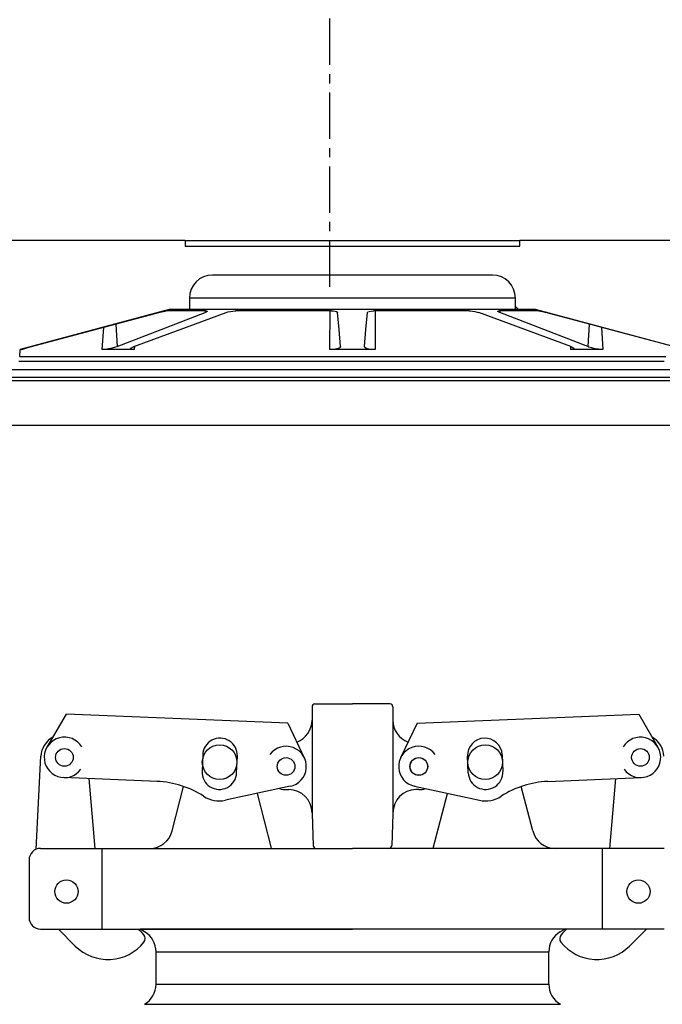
# Model space of a CAD drawing. Extents: x -285 to 5863, y 308 to 3178.
# Tile 372 of 622: x 1791.51 to 1798.47, y 977.75 to 988.4. Entities that reach past the tile are written whole.
import ezdxf

# ---------------------------------------------------------------- set-up
doc = ezdxf.new("R2010")
doc.units = 0
doc.header["$MEASUREMENT"] = 0
doc.header["$PDSIZE"] = 1
doc.linetypes.add('CENTER1', pattern=[0.6625, 0.5, -0.075, 0.0125, -0.075])
doc.layers.get('DEFPOINTS').update_dxf_attribs({"linetype": 'CONTINUOUS'})
for name, color, linetype in [('CENTERLINE', 3, 'CENTER1'), ('DIM', 3, 'CONTINUOUS'), ('FILL-CAP', 1, 'CONTINUOUS'), ('SPILL-BUCKET', 1, 'CONTINUOUS'), ('SWIVEL-ADAPTOR', 1, 'CONTINUOUS')]:
    doc.layers.add(name, color=color, linetype=linetype)
doc.layers.add('FREEZE-LINES', color=8, linetype='CONTINUOUS', plot=False)
doc.styles.add('SIMPLEX', font='simplex')
doc.dimstyles.new('DIM64', dxfattribs={"dimscale": 64, "dimtxt": 0.09375, "dimasz": 0.09375, "dimexe": 0.0625, "dimexo": 0.0625, "dimgap": 0.046875, "dimtad": 1, "dimdec": 4, "dimzin": 3, "dimdsep": 46, "dimlunit": 4, "dimtxsty": 'SIMPLEX', "dimcen": 0, "dimclrd": 256, "dimclre": 256, "dimclrt": 256, "dimadec": 0, "dimazin": 0, "dimtfac": 1, "dimtdec": 4, "dimtmove": 0, "dimatfit": 3, "dimfxl": 1, "dimfrac": 2, "dimtolj": 1, "dimtzin": 0, "dimarcsym": 0})

# ---------------------------------------------------------------- blocks, each defined once
blk = doc.blocks.new('*D13')
at = {"layer": 'DEFPOINTS', "color": 0, "transparency": 16777216}
for p in [(1368.547, 978.296), (2031.773, 978.015), (1368.547, 700.523)]:
    blk.add_point(p, dxfattribs=at)
at = {"layer": 'DIM', "lineweight": -2, "transparency": 16777216}
for p, q in [((1368.547, 974.296), (1368.547, 696.523)), ((2031.773, 974.015), (2031.773, 696.523)), ((2025.773, 700.523), (1374.547, 700.523))]:
    blk.add_line(p, q, dxfattribs=at)
at = {"layer": 'DIM', "transparency": 16777216}
for points in [[(1374.547, 701.523), (1374.547, 699.523), (1368.547, 700.523)], [(2025.773, 701.523), (2025.773, 699.523), (2031.773, 700.523)]]:
    blk.add_solid(points, dxfattribs=at)
at = {"layer": 'DIM', "transparency": 16777216, "insert": (1700.16, 708.095), "char_height": 6, "attachment_point": 5, "style": 'SIMPLEX'}
blk.add_mtext('\\A1;55\'-3 1/4" (F.V. TANK SLAB)', dxfattribs=at)

msp = doc.modelspace()

# ---------------------------------------------------------------- linework, layer by layer
at = {"layer": 'CENTERLINE'}
msp.add_line((1794.86662, 985.51471), (1794.86662, 1029.15474), dxfattribs=at)
at = {"layer": 'FILL-CAP', "linetype": 'Continuous'}
for p, q in [((1794.70502, 981.0008), (1795.11127, 981.0008)), ((1795.51752, 981.0008), (1795.11127, 981.0008)), ((1792.0127, 980.89067), (1791.80435, 980.53224)), ((1794.41193, 980.79219), (1792.0127, 980.89067)), ((1794.67377, 980.96955), (1794.67377, 980.8238)), ((1795.54877, 980.96955), (1795.54877, 980.8238)), ((1795.81062, 980.79219), (1798.20985, 980.89067)), ((1798.20985, 980.89067), (1798.4182, 980.53224)), ((1794.41193, 980.79219), (1794.5902, 980.4179)), ((1794.67377, 980.8238), (1794.67377, 979.8133)), ((1795.54877, 980.8238), (1795.54877, 979.8238)), ((1795.81062, 980.79219), (1795.63235, 980.4179)), ((1793.49066, 980.45094), (1793.48327, 980.27109)), ((1796.73189, 980.45094), (1796.73928, 980.27109)), ((1791.68855, 979.42883), (1791.73956, 980.43571)), ((1793.85796, 980.25571), (1793.86534, 980.43556)), ((1796.36459, 980.25571), (1796.35721, 980.43556)), ((1792.99712, 980.16218), (1791.9845, 980.20375)), ((1792.32622, 979.4383), (1792.26034, 980.19242)), ((1797.22543, 980.16218), (1798.23805, 980.20375)), ((1797.89633, 979.4383), (1797.96221, 980.19242)), ((1793.15981, 979.62606), (1793.28366, 980.10786)), ((1794.43885, 980.11001), (1793.73643, 979.95842)), ((1794.23581, 979.43906), (1794.08308, 980.03323)), ((1794.39277, 980.0738), (1794.42377, 980.0738)), ((1795.7837, 980.11001), (1796.48612, 979.95842)), ((1795.82978, 980.0738), (1795.79877, 980.0738)), ((1795.98674, 979.43906), (1796.13947, 980.03323)), ((1797.06274, 979.62606), (1796.93889, 980.10786)), ((1794.67377, 979.8238), (1794.67377, 979.8133)), ((1794.67377, 979.8133), (1794.68582, 979.46846)), ((1795.54877, 979.8133), (1795.53673, 979.46846)), ((1795.54877, 979.8238), (1795.54877, 979.8133)), ((1791.73627, 979.4383), (1792.91768, 979.4383)), ((1792.40377, 978.5633), (1792.40377, 979.4383)), ((1792.91768, 979.4383), (1795.11127, 979.4383)), ((1797.30487, 979.4383), (1795.11127, 979.4383)), ((1798.48627, 979.4383), (1797.30487, 979.4383)), ((1797.81877, 978.5633), (1797.81877, 979.4383)), ((1791.61127, 979.3133), (1791.61127, 978.6883)), ((1791.73627, 978.5633), (1795.11127, 978.5633)), ((1791.92845, 978.5633), (1792.1113, 978.38118)), ((1798.48627, 978.5633), (1795.11127, 978.5633)), ((1798.2941, 978.5633), (1798.11125, 978.38118))]:
    msp.add_line(p, q, dxfattribs=at)
at = {"layer": 'FILL-CAP', "color": 7, "linetype": 'Continuous'}
for centre, radius in [((1793.67377, 980.3703), 0.1875), ((1796.54877, 980.3703), 0.1875), ((1791.99347, 980.42231), 0.0955), ((1798.22908, 980.42231), 0.0955), ((1794.39277, 980.3238), 0.0955), ((1795.82977, 980.3238), 0.0955), ((1792.01577, 978.9703), 0.126), ((1798.20677, 978.9703), 0.126)]:
    msp.add_circle(centre, radius, dxfattribs=at)
at = {"layer": 'FILL-CAP', "linetype": 'Continuous'}
msp.add_circle((1795.82977, 980.3238), 0.096, dxfattribs=at)
for centre, radius, start, end in [((1794.70502, 980.96955), 0.03125, 90, 180), ((1795.51752, 980.96955), 0.03125, 0, 90), ((1794.42377, 980.8238), 0.25, 289.892293, 0), ((1795.79877, 980.8238), 0.25, 180, 250.107707), ((1791.98924, 980.42306), 0.25, 119.01975, 177.100106), ((1791.99355, 980.42231), 0.2188, 31.207475, 324.090131), ((1798.229, 980.42231), 0.2188, 215.909869, 148.792525), ((1798.23331, 980.42306), 0.25, 2.899894, 60.98025), ((1794.39402, 980.32373), 0.2187, 281.184003, 143.400114), ((1795.82977, 980.3238), 0.2187, 35.923386, 258.139497), ((1792.95611, 979.16302), 1, 57.003012, 87.64961), ((1797.26644, 979.16302), 1, 92.35039, 122.996988), ((1794.39277, 980.3238), 0.25, 253.199633, 269.999877), ((1794.42377, 979.8238), 0.25, 0, 90), ((1795.79877, 979.8238), 0.25, 90, 180), ((1795.82977, 980.3238), 0.25, 270.000123, 286.800367), ((1793.67062, 980.2634), 0.312, 237.003012, 282.178318), ((1796.55193, 980.2634), 0.312, 257.821682, 302.996988), ((1792.91768, 979.6883), 0.25, 270, 345.58427), ((1797.30487, 979.6883), 0.25, 194.41573, 270), ((1791.73627, 979.3133), 0.125, 90, 180), ((1794.71705, 979.46955), 0.03125, 182, 270), ((1795.5055, 979.46955), 0.03125, 270, 358), ((1791.73627, 978.6883), 0.125, 180, 270), ((1792.47435, 978.17654), 0.5, 40.753152, 50.670514), ((1797.7482, 978.17654), 0.5, 129.329486, 139.246848), ((1792.46414, 978.73545), 0.5, 225.115836, 321.339848), ((1792.80577, 978.46214), 0.0625, 321.339848, 40.753152), ((1797.41678, 978.46214), 0.0625, 139.246848, 218.660152), ((1797.75841, 978.73545), 0.5, 218.660152, 314.884164)]:
    msp.add_arc(centre, radius, start, end, dxfattribs=at)
at = {"layer": 'FILL-CAP', "color": 1, "linetype": 'Continuous'}
for centre, start, end in [((1793.678, 980.44325), 357.64961, 177.64961), ((1796.54455, 980.44325), 2.35039, 182.35039), ((1793.67062, 980.2634), 177.64961, 357.649627), ((1796.55193, 980.2634), 182.350373, 2.35039)]:
    msp.add_arc(centre, 0.1875, start, end, dxfattribs=at)
at = {"layer": 'FREEZE-LINES', "linetype": 'Continuous'}
msp.add_line((1931.90631, 984.01471), (1465.74807, 984.01471), dxfattribs=at)
at = {"layer": 'SPILL-BUCKET', "linetype": 'Continuous'}
for p, q in [((1793.30001, 986.0156), (1789.11537, 986.0156)), ((1793.30001, 986.0156), (1793.30001, 985.95314)), ((1793.30001, 986.0156), (1793.30589, 986.0156)), ((1793.30589, 986.0156), (1793.32347, 986.0156)), ((1793.32347, 986.0156), (1793.35264, 986.0156)), ((1793.35264, 986.0156), (1793.39323, 986.0156)), ((1793.39323, 986.0156), (1793.44495, 986.0156)), ((1793.44495, 986.0156), (1793.50748, 986.0156)), ((1793.50748, 986.0156), (1793.58041, 986.0156)), ((1793.58041, 986.0156), (1793.66327, 986.0156)), ((1793.66327, 986.0156), (1793.75552, 986.0156)), ((1793.75552, 986.0156), (1793.85657, 986.0156)), ((1793.85657, 986.0156), (1793.96575, 986.0156)), ((1793.96575, 986.0156), (1794.08236, 986.0156)), ((1794.08236, 986.0156), (1794.20564, 986.0156)), ((1794.20564, 986.0156), (1794.3348, 986.0156)), ((1794.3348, 986.0156), (1794.46899, 986.0156)), ((1794.46899, 986.0156), (1794.60735, 986.0156)), ((1794.60735, 986.0156), (1794.74897, 986.0156)), ((1794.74897, 986.0156), (1794.89295, 986.0156)), ((1794.89295, 986.0156), (1795.03834, 986.0156)), ((1795.03834, 986.0156), (1795.18421, 986.0156)), ((1795.18421, 986.0156), (1795.3296, 986.0156)), ((1795.3296, 986.0156), (1795.47357, 986.0156)), ((1795.47357, 986.0156), (1795.6152, 986.0156)), ((1795.6152, 986.0156), (1795.75356, 986.0156)), ((1795.75356, 986.0156), (1795.88775, 986.0156)), ((1795.88775, 986.0156), (1796.01691, 986.0156)), ((1796.01691, 986.0156), (1796.14019, 986.0156)), ((1796.14019, 986.0156), (1796.2568, 986.0156)), ((1796.2568, 986.0156), (1796.36598, 986.0156)), ((1796.36598, 986.0156), (1796.46702, 986.0156)), ((1796.46702, 986.0156), (1796.55927, 986.0156)), ((1796.55927, 986.0156), (1796.64213, 986.0156)), ((1796.64213, 986.0156), (1796.71507, 986.0156)), ((1796.71507, 986.0156), (1796.7776, 986.0156)), ((1796.7776, 986.0156), (1796.82932, 986.0156)), ((1796.82932, 986.0156), (1796.8699, 986.0156)), ((1796.8699, 986.0156), (1796.89908, 986.0156)), ((1796.89908, 986.0156), (1796.91666, 986.0156)), ((1796.91666, 986.0156), (1796.92254, 986.0156)), ((1801.10717, 986.0156), (1796.92254, 986.0156)), ((1796.92254, 985.95314), (1796.92254, 986.0156)), ((1793.30001, 985.95314), (1796.92254, 985.95314)), ((1796.62586, 985.64086), (1793.59668, 985.64086)), ((1793.35288, 985.39103), (1793.34686, 985.39103)), ((1793.34686, 985.39103), (1793.34686, 985.26611)), ((1793.37092, 985.39103), (1793.35288, 985.39103)), ((1793.40085, 985.39103), (1793.37092, 985.39103)), ((1793.44246, 985.39103), (1793.40085, 985.39103)), ((1793.49547, 985.39103), (1793.44246, 985.39103)), ((1793.55951, 985.39103), (1793.49547, 985.39103)), ((1793.63416, 985.39103), (1793.55951, 985.39103)), ((1793.7189, 985.39103), (1793.63416, 985.39103)), ((1793.81315, 985.39103), (1793.7189, 985.39103)), ((1793.91627, 985.39103), (1793.81315, 985.39103)), ((1794.02755, 985.39103), (1793.91627, 985.39103)), ((1794.14623, 985.39103), (1794.02755, 985.39103)), ((1794.2715, 985.39103), (1794.14623, 985.39103)), ((1794.40252, 985.39103), (1794.2715, 985.39103)), ((1794.53837, 985.39103), (1794.40252, 985.39103)), ((1794.67813, 985.39103), (1794.53837, 985.39103)), ((1794.82086, 985.39103), (1794.67813, 985.39103)), ((1794.96557, 985.39103), (1794.82086, 985.39103)), ((1795.11127, 985.39103), (1794.96557, 985.39103)), ((1795.25698, 985.39103), (1795.11127, 985.39103)), ((1795.40169, 985.39103), (1795.25698, 985.39103)), ((1795.54441, 985.39103), (1795.40169, 985.39103)), ((1795.68418, 985.39103), (1795.54441, 985.39103)), ((1795.82003, 985.39103), (1795.68418, 985.39103)), ((1795.95104, 985.39103), (1795.82003, 985.39103)), ((1796.07632, 985.39103), (1795.95104, 985.39103)), ((1796.195, 985.39103), (1796.07632, 985.39103)), ((1796.30628, 985.39103), (1796.195, 985.39103)), ((1796.4094, 985.39103), (1796.30628, 985.39103)), ((1796.50365, 985.39103), (1796.4094, 985.39103)), ((1796.58839, 985.39103), (1796.50365, 985.39103)), ((1796.66303, 985.39103), (1796.58839, 985.39103)), ((1796.72708, 985.39103), (1796.66303, 985.39103)), ((1796.78009, 985.39103), (1796.72708, 985.39103)), ((1796.8217, 985.39103), (1796.78009, 985.39103)), ((1796.85163, 985.39103), (1796.8217, 985.39103)), ((1796.86967, 985.39103), (1796.85163, 985.39103)), ((1796.87569, 985.39103), (1796.86967, 985.39103)), ((1796.87569, 985.26611), (1796.87569, 985.39103)), ((1793.12825, 985.26611), (1791.51574, 984.83404)), ((1792.32724, 985.05047), (1793.01701, 985.23465)), ((1793.01701, 985.23465), (1793.04357, 985.24163)), ((1793.04008, 985.05047), (1793.51643, 985.23465)), ((1793.04357, 985.24163), (1793.06699, 985.24756)), ((1793.06699, 985.24756), (1793.08399, 985.25157)), ((1793.08399, 985.25157), (1793.09274, 985.2532)), ((1793.09274, 985.2532), (1793.09337, 985.25324)), ((1793.11814, 985.25324), (1793.09337, 985.25324)), ((1793.15555, 985.25324), (1793.11814, 985.25324)), ((1793.34686, 985.26611), (1793.12825, 985.26611)), ((1793.20535, 985.25324), (1793.15555, 985.25324)), ((1793.26724, 985.25324), (1793.20535, 985.25324)), ((1793.24525, 985.05047), (1793.74438, 985.23465)), ((1793.34082, 985.25324), (1793.26724, 985.25324)), ((1793.42562, 985.25324), (1793.34082, 985.25324)), ((1793.35288, 985.26611), (1793.34686, 985.26611)), ((1793.37092, 985.26611), (1793.35288, 985.26611)), ((1793.40085, 985.26611), (1793.37092, 985.26611)), ((1793.44246, 985.26611), (1793.40085, 985.26611)), ((1793.5211, 985.25324), (1793.42562, 985.25324)), ((1793.49547, 985.26611), (1793.44246, 985.26611)), ((1793.55951, 985.26611), (1793.49547, 985.26611)), ((1793.51528, 985.25324), (1793.51643, 985.23465)), ((1793.52933, 985.24042), (1793.51643, 985.23465)), ((1793.5211, 985.25324), (1793.52856, 985.25292)), ((1793.52856, 985.25292), (1793.53698, 985.25061)), ((1793.53733, 985.24632), (1793.52933, 985.24042)), ((1793.53698, 985.25061), (1793.53733, 985.24632)), ((1793.63416, 985.26611), (1793.55951, 985.26611)), ((1793.7189, 985.26611), (1793.63416, 985.26611)), ((1793.81315, 985.26611), (1793.7189, 985.26611)), ((1793.74438, 985.23465), (1793.764, 985.24085)), ((1793.764, 985.24085), (1793.79041, 985.24698)), ((1793.79041, 985.24698), (1793.81748, 985.25124)), ((1793.91627, 985.26611), (1793.81315, 985.26611)), ((1793.81748, 985.25124), (1793.84171, 985.25314)), ((1793.84171, 985.25314), (1793.8477, 985.25324)), ((1793.97822, 985.25324), (1793.8477, 985.25324)), ((1794.02755, 985.26611), (1793.91627, 985.26611)), ((1794.11592, 985.25324), (1793.97822, 985.25324)), ((1794.14623, 985.26611), (1794.02755, 985.26611)), ((1794.25993, 985.25324), (1794.11592, 985.25324)), ((1794.2715, 985.26611), (1794.14623, 985.26611)), ((1794.40934, 985.25324), (1794.25993, 985.25324)), ((1794.40252, 985.26611), (1794.2715, 985.26611)), ((1794.53837, 985.26611), (1794.40252, 985.26611)), ((1794.56319, 985.25324), (1794.40934, 985.25324)), ((1794.67813, 985.26611), (1794.53837, 985.26611)), ((1794.72052, 985.25324), (1794.56319, 985.25324)), ((1794.82086, 985.26611), (1794.67813, 985.26611)), ((1794.88033, 985.25324), (1794.72052, 985.25324)), ((1794.96557, 985.26611), (1794.82086, 985.26611)), ((1794.8663, 985.25323), (1794.86378, 984.83404)), ((1794.88033, 985.25324), (1794.90141, 985.2524)), ((1794.90141, 985.2524), (1794.92305, 985.2494)), ((1794.92305, 985.2494), (1794.93935, 985.24453)), ((1794.93935, 985.24453), (1794.94861, 985.23821)), ((1794.94861, 985.23821), (1794.95008, 985.23465)), ((1794.9662, 985.05047), (1794.95008, 985.23465)), ((1795.11127, 985.26611), (1794.96557, 985.26611)), ((1795.25698, 985.26611), (1795.11127, 985.26611)), ((1795.25635, 985.05047), (1795.27246, 985.23465)), ((1795.40169, 985.26611), (1795.25698, 985.26611)), ((1795.27246, 985.23465), (1795.27775, 985.24163)), ((1795.27775, 985.24163), (1795.29191, 985.24756)), ((1795.29191, 985.24756), (1795.31295, 985.25157)), ((1795.31295, 985.25157), (1795.33778, 985.2532)), ((1795.33778, 985.2532), (1795.34221, 985.25324)), ((1795.50202, 985.25324), (1795.34221, 985.25324)), ((1795.35625, 985.25323), (1795.35877, 984.83404)), ((1795.54441, 985.26611), (1795.40169, 985.26611)), ((1795.65935, 985.25324), (1795.50202, 985.25324)), ((1795.68418, 985.26611), (1795.54441, 985.26611)), ((1795.81321, 985.25324), (1795.65935, 985.25324)), ((1795.82003, 985.26611), (1795.68418, 985.26611)), ((1795.96262, 985.25324), (1795.81321, 985.25324)), ((1795.95104, 985.26611), (1795.82003, 985.26611)), ((1796.07632, 985.26611), (1795.95104, 985.26611)), ((1796.10663, 985.25324), (1795.96262, 985.25324)), ((1796.195, 985.26611), (1796.07632, 985.26611)), ((1796.24433, 985.25324), (1796.10663, 985.25324)), ((1796.30628, 985.26611), (1796.195, 985.26611)), ((1796.37484, 985.25324), (1796.24433, 985.25324)), ((1796.4094, 985.26611), (1796.30628, 985.26611)), ((1796.37484, 985.25324), (1796.38609, 985.25292)), ((1796.38609, 985.25292), (1796.41003, 985.25061)), ((1796.50365, 985.26611), (1796.4094, 985.26611)), ((1796.41003, 985.25061), (1796.43547, 985.24632)), ((1796.43547, 985.24632), (1796.46011, 985.24042)), ((1796.46011, 985.24042), (1796.47816, 985.23465)), ((1796.9773, 985.05047), (1796.47816, 985.23465)), ((1796.58839, 985.26611), (1796.50365, 985.26611)), ((1796.66303, 985.26611), (1796.58839, 985.26611)), ((1796.72708, 985.26611), (1796.66303, 985.26611)), ((1796.68479, 985.24698), (1796.68662, 985.25124)), ((1796.69242, 985.24085), (1796.68479, 985.24698)), ((1796.68662, 985.25124), (1796.69712, 985.25314)), ((1796.70612, 985.23465), (1796.69242, 985.24085)), ((1796.69712, 985.25314), (1796.70144, 985.25324)), ((1796.79693, 985.25324), (1796.70144, 985.25324)), ((1796.70727, 985.25324), (1796.70612, 985.23465)), ((1797.18247, 985.05047), (1796.70612, 985.23465)), ((1796.78009, 985.26611), (1796.72708, 985.26611)), ((1796.8217, 985.26611), (1796.78009, 985.26611)), ((1796.88173, 985.25324), (1796.79693, 985.25324)), ((1796.85163, 985.26611), (1796.8217, 985.26611)), ((1796.86967, 985.26611), (1796.85163, 985.26611)), ((1796.87569, 985.26611), (1796.86967, 985.26611)), ((1796.87569, 985.29966), (1796.90924, 985.26611)), ((1797.09429, 985.26611), (1796.87569, 985.26611)), ((1796.95531, 985.25324), (1796.88173, 985.25324)), ((1797.01719, 985.25324), (1796.95531, 985.25324)), ((1797.067, 985.25324), (1797.01719, 985.25324)), ((1797.1044, 985.25324), (1797.067, 985.25324)), ((1798.7068, 984.83404), (1797.09429, 985.26611)), ((1797.12917, 985.25324), (1797.1044, 985.25324)), ((1797.12917, 985.25324), (1797.13461, 985.2524)), ((1797.13461, 985.2524), (1797.14798, 985.2494)), ((1797.14798, 985.2494), (1797.16766, 985.24453)), ((1797.16766, 985.24453), (1797.19209, 985.23821)), ((1797.19209, 985.23821), (1797.20554, 985.23465)), ((1797.89531, 985.05047), (1797.20554, 985.23465)), ((1791.63754, 984.86604), (1792.32724, 985.05047)), ((1792.41571, 985.0741), (1792.39987, 984.83404)), ((1792.54873, 985.10961), (1792.5638, 984.86604)), ((1792.5638, 984.86604), (1793.04008, 985.05047)), ((1792.74615, 984.86604), (1793.24525, 985.05047)), ((1794.98233, 984.86604), (1794.9662, 985.05047)), ((1795.24022, 984.86604), (1795.25635, 985.05047)), ((1797.4764, 984.86604), (1796.9773, 985.05047)), ((1797.65875, 984.86604), (1797.18247, 985.05047)), ((1797.67382, 985.10961), (1797.65875, 984.86604)), ((1797.80683, 985.0741), (1797.82267, 984.83404)), ((1798.58501, 984.86604), (1797.89531, 985.05047)), ((1791.50935, 984.76101), (1791.51574, 984.83404)), ((1791.51787, 984.83404), (1791.51574, 984.83404)), ((1791.52427, 984.83404), (1791.51787, 984.83404)), ((1791.52427, 984.83404), (1791.52752, 984.83552)), ((1791.52429, 984.83431), (1791.52427, 984.83404)), ((1791.52752, 984.83552), (1791.54207, 984.83989)), ((1791.54207, 984.83989), (1791.56653, 984.84677)), ((1791.56653, 984.84677), (1791.59895, 984.85564)), ((1791.59895, 984.85564), (1791.63754, 984.86604)), ((1792.40557, 984.83412), (1792.39987, 984.83404)), ((1792.56885, 984.83404), (1792.39987, 984.83404)), ((1792.43597, 984.83645), (1792.40557, 984.83412)), ((1792.47265, 984.84192), (1792.43597, 984.83645)), ((1792.51121, 984.85008), (1792.47265, 984.84192)), ((1792.54637, 984.85991), (1792.51121, 984.85008)), ((1792.5638, 984.86604), (1792.54637, 984.85991)), ((1792.74988, 984.83404), (1792.56885, 984.83404)), ((1792.7118, 984.84393), (1792.71775, 984.85213)), ((1792.71773, 984.83794), (1792.7118, 984.84393)), ((1792.73472, 984.83462), (1792.71773, 984.83794)), ((1792.71775, 984.85213), (1792.73566, 984.86186)), ((1792.74988, 984.83404), (1792.73472, 984.83462)), ((1792.73566, 984.86186), (1792.74615, 984.86604)), ((1792.75184, 984.86814), (1792.74988, 984.83404)), ((1794.89409, 984.83512), (1794.86378, 984.83404)), ((1795.11127, 984.83404), (1794.86378, 984.83404)), ((1794.92915, 984.83935), (1794.89409, 984.83512)), ((1794.95805, 984.84652), (1794.92915, 984.83935)), ((1794.97657, 984.85581), (1794.95805, 984.84652)), ((1794.98233, 984.86604), (1794.97657, 984.85581)), ((1795.35877, 984.83404), (1795.11127, 984.83404)), ((1795.24619, 984.85564), (1795.24022, 984.86604)), ((1795.26379, 984.84677), (1795.24619, 984.85564)), ((1795.29045, 984.83989), (1795.26379, 984.84677)), ((1795.32341, 984.83552), (1795.29045, 984.83989)), ((1795.35877, 984.83404), (1795.32341, 984.83552)), ((1797.4707, 984.86814), (1797.47266, 984.83404)), ((1797.47873, 984.83412), (1797.47266, 984.83404)), ((1797.6537, 984.83404), (1797.47266, 984.83404)), ((1797.4764, 984.86604), (1797.49124, 984.85991)), ((1797.50003, 984.83645), (1797.47873, 984.83412)), ((1797.49124, 984.85991), (1797.50724, 984.85008)), ((1797.51021, 984.84192), (1797.50003, 984.83645)), ((1797.50724, 984.85008), (1797.51021, 984.84192)), ((1797.82267, 984.83404), (1797.6537, 984.83404)), ((1797.67027, 984.86186), (1797.65875, 984.86604)), ((1797.70316, 984.85213), (1797.67027, 984.86186)), ((1797.73926, 984.84393), (1797.70316, 984.85213)), ((1797.77478, 984.83794), (1797.73926, 984.84393)), ((1797.80653, 984.83462), (1797.77478, 984.83794)), ((1797.82267, 984.83404), (1797.80653, 984.83462)), ((1791.54236, 984.704), (1791.5008, 984.704)), ((1791.50935, 984.76101), (1791.51523, 984.76101)), ((1791.51523, 984.76101), (1791.53283, 984.76101)), ((1791.53283, 984.76101), (1791.56211, 984.76101)), ((1791.59556, 984.704), (1791.54236, 984.704)), ((1791.56211, 984.76101), (1791.60296, 984.76101)), ((1791.66022, 984.704), (1791.59556, 984.704)), ((1791.60296, 984.76101), (1791.65526, 984.76101)), ((1791.65526, 984.76101), (1791.71882, 984.76101)), ((1791.73615, 984.704), (1791.66022, 984.704)), ((1791.71882, 984.76101), (1791.79346, 984.76101)), ((1791.82308, 984.704), (1791.73615, 984.704)), ((1791.79346, 984.76101), (1791.87891, 984.76101)), ((1791.92074, 984.704), (1791.82308, 984.704)), ((1791.87891, 984.76101), (1791.97491, 984.76101)), ((1792.0288, 984.704), (1791.92074, 984.704)), ((1791.97491, 984.76101), (1792.08114, 984.76101)), ((1792.14692, 984.704), (1792.0288, 984.704)), ((1792.08114, 984.76101), (1792.19726, 984.76101)), ((1792.27471, 984.704), (1792.14692, 984.704)), ((1792.19726, 984.76101), (1792.32288, 984.76101)), ((1792.41175, 984.704), (1792.27471, 984.704)), ((1792.32288, 984.76101), (1792.45759, 984.76101)), ((1792.5576, 984.704), (1792.41175, 984.704)), ((1792.45759, 984.76101), (1792.60096, 984.76101)), ((1792.71177, 984.704), (1792.5576, 984.704)), ((1792.60096, 984.76101), (1792.75252, 984.76101)), ((1792.87377, 984.704), (1792.71177, 984.704)), ((1792.75252, 984.76101), (1792.91177, 984.76101)), ((1793.04307, 984.704), (1792.87377, 984.704)), ((1792.91177, 984.76101), (1793.07819, 984.76101)), ((1793.21912, 984.704), (1793.04307, 984.704)), ((1793.07819, 984.76101), (1793.25125, 984.76101)), ((1793.40134, 984.704), (1793.21912, 984.704)), ((1793.25125, 984.76101), (1793.43037, 984.76101)), ((1793.58913, 984.704), (1793.40134, 984.704)), ((1793.43037, 984.76101), (1793.61498, 984.76101)), ((1793.7819, 984.704), (1793.58913, 984.704)), ((1793.61498, 984.76101), (1793.80447, 984.76101)), ((1793.97899, 984.704), (1793.7819, 984.704)), ((1793.80447, 984.76101), (1793.99822, 984.76101)), ((1794.17978, 984.704), (1793.97899, 984.704)), ((1793.99822, 984.76101), (1794.1956, 984.76101)), ((1794.38361, 984.704), (1794.17978, 984.704)), ((1794.1956, 984.76101), (1794.39597, 984.76101)), ((1794.58981, 984.704), (1794.38361, 984.704)), ((1794.39597, 984.76101), (1794.59867, 984.76101)), ((1794.79772, 984.704), (1794.58981, 984.704)), ((1794.59867, 984.76101), (1794.80304, 984.76101)), ((1795.00664, 984.704), (1794.79772, 984.704)), ((1794.80304, 984.76101), (1795.00842, 984.76101)), ((1795.21591, 984.704), (1795.00664, 984.704)), ((1795.00842, 984.76101), (1795.21413, 984.76101)), ((1795.21413, 984.76101), (1795.41951, 984.76101)), ((1795.42483, 984.704), (1795.21591, 984.704)), ((1795.41951, 984.76101), (1795.62388, 984.76101)), ((1795.63274, 984.704), (1795.42483, 984.704)), ((1795.62388, 984.76101), (1795.82658, 984.76101)), ((1795.83894, 984.704), (1795.63274, 984.704)), ((1795.82658, 984.76101), (1796.02695, 984.76101)), ((1796.04277, 984.704), (1795.83894, 984.704)), ((1796.02695, 984.76101), (1796.22433, 984.76101)), ((1796.24356, 984.704), (1796.04277, 984.704)), ((1796.22433, 984.76101), (1796.41808, 984.76101)), ((1796.44065, 984.704), (1796.24356, 984.704)), ((1796.41808, 984.76101), (1796.60757, 984.76101)), ((1796.63341, 984.704), (1796.44065, 984.704)), ((1796.60757, 984.76101), (1796.79217, 984.76101)), ((1796.82121, 984.704), (1796.63341, 984.704)), ((1796.79217, 984.76101), (1796.9713, 984.76101)), ((1797.00343, 984.704), (1796.82121, 984.704)), ((1796.9713, 984.76101), (1797.14435, 984.76101)), ((1797.17947, 984.704), (1797.00343, 984.704)), ((1797.14435, 984.76101), (1797.31078, 984.76101)), ((1797.34877, 984.704), (1797.17947, 984.704)), ((1797.31078, 984.76101), (1797.47003, 984.76101)), ((1797.51078, 984.704), (1797.34877, 984.704)), ((1797.47003, 984.76101), (1797.62159, 984.76101)), ((1797.66495, 984.704), (1797.51078, 984.704)), ((1797.62159, 984.76101), (1797.76496, 984.76101)), ((1797.8108, 984.704), (1797.66495, 984.704)), ((1797.76496, 984.76101), (1797.89967, 984.76101)), ((1797.94784, 984.704), (1797.8108, 984.704)), ((1797.89967, 984.76101), (1798.02529, 984.76101)), ((1798.07563, 984.704), (1797.94784, 984.704)), ((1798.02529, 984.76101), (1798.1414, 984.76101)), ((1798.19374, 984.704), (1798.07563, 984.704)), ((1798.1414, 984.76101), (1798.24763, 984.76101)), ((1798.30181, 984.704), (1798.19374, 984.704)), ((1798.24763, 984.76101), (1798.34363, 984.76101)), ((1798.39947, 984.704), (1798.30181, 984.704)), ((1798.34363, 984.76101), (1798.42909, 984.76101)), ((1798.4864, 984.704), (1798.39947, 984.704)), ((1798.42909, 984.76101), (1798.50372, 984.76101))]:
    msp.add_line(p, q, dxfattribs=at)
at = {"layer": 'SPILL-BUCKET', "color": 7, "linetype": 'Continuous'}
for p, q in [((1799.80824, 984.61606), (1790.67391, 984.61606)), ((1799.80615, 984.53223), (1790.8581, 984.53223)), ((1790.86877, 984.50101), (1799.80583, 984.50101))]:
    msp.add_line(p, q, dxfattribs=at)
at = {"layer": 'SPILL-BUCKET', "linetype": 'Continuous'}
for centre, start, end in [((1793.59668, 985.39103), 90, 180), ((1796.62586, 985.39103), 0, 90)]:
    msp.add_arc(centre, 0.24983, start, end, dxfattribs=at)
at = {"layer": 'SWIVEL-ADAPTOR', "linetype": 'Continuous'}
for p, q in [((1792.86127, 978.53587), (1792.81397, 978.5633)), ((1792.86127, 978.53587), (1792.81397, 978.5633)), ((1792.86127, 978.53587), (1792.81397, 978.5633)), ((1792.86127, 978.53587), (1792.81397, 978.5633)), ((1797.40858, 978.5633), (1792.81397, 978.5633)), ((1797.36127, 978.53587), (1797.40858, 978.5633)), ((1797.36127, 978.53587), (1797.40858, 978.5633)), ((1797.36127, 978.53587), (1797.40858, 978.5633)), ((1797.36127, 978.53587), (1797.40858, 978.5633)), ((1792.98627, 977.96749), (1792.98627, 978.31953)), ((1792.98627, 977.96749), (1792.98627, 978.31953)), ((1797.23627, 977.96749), (1797.23627, 978.31953)), ((1797.23627, 977.96749), (1797.23627, 978.31953))]:
    msp.add_line(p, q, dxfattribs=at)
at = {"layer": 'SWIVEL-ADAPTOR', "color": 7}
for p, q in [((1792.98681, 978.31953), (1797.23681, 978.31953)), ((1792.98681, 977.96749), (1797.23734, 977.96749)), ((1792.86121, 977.75126), (1797.36241, 977.75126))]:
    msp.add_line(p, q, dxfattribs=at)
at = {"layer": 'SWIVEL-ADAPTOR', "linetype": 'Continuous'}
for centre, start, end in [((1792.73627, 978.31953), 0, 59.981633), ((1792.73627, 978.31953), 0, 59.981633), ((1797.48627, 978.31953), 120.018367, 180), ((1797.48627, 978.31953), 120.018367, 180), ((1792.73627, 977.96749), 299.91219, 0), ((1792.73627, 977.96749), 299.91219, 0), ((1797.48627, 977.96749), 180, 240.08781), ((1797.48627, 977.96749), 180, 240.08781)]:
    msp.add_arc(centre, 0.24947, start, end, dxfattribs=at)

# ---------------------------------------------------------------- dimensions: what is measured, and where the dimension line sits
at = {"layer": 'DIM'}
dim = msp.add_linear_dim(base=(1368.54722, 700.52328), p1=(2031.77254, 978.01471), p2=(1368.54722, 978.29596), angle=180, text='<> (F.V. TANK SLAB)', dimstyle='DIM64', dxfattribs=at)
dim.commit()
dim.dimension.update_dxf_attribs({"geometry": '*D13', "text_midpoint": (1700.15988, 708.09471)})

doc.saveas('drawing.dxf')
